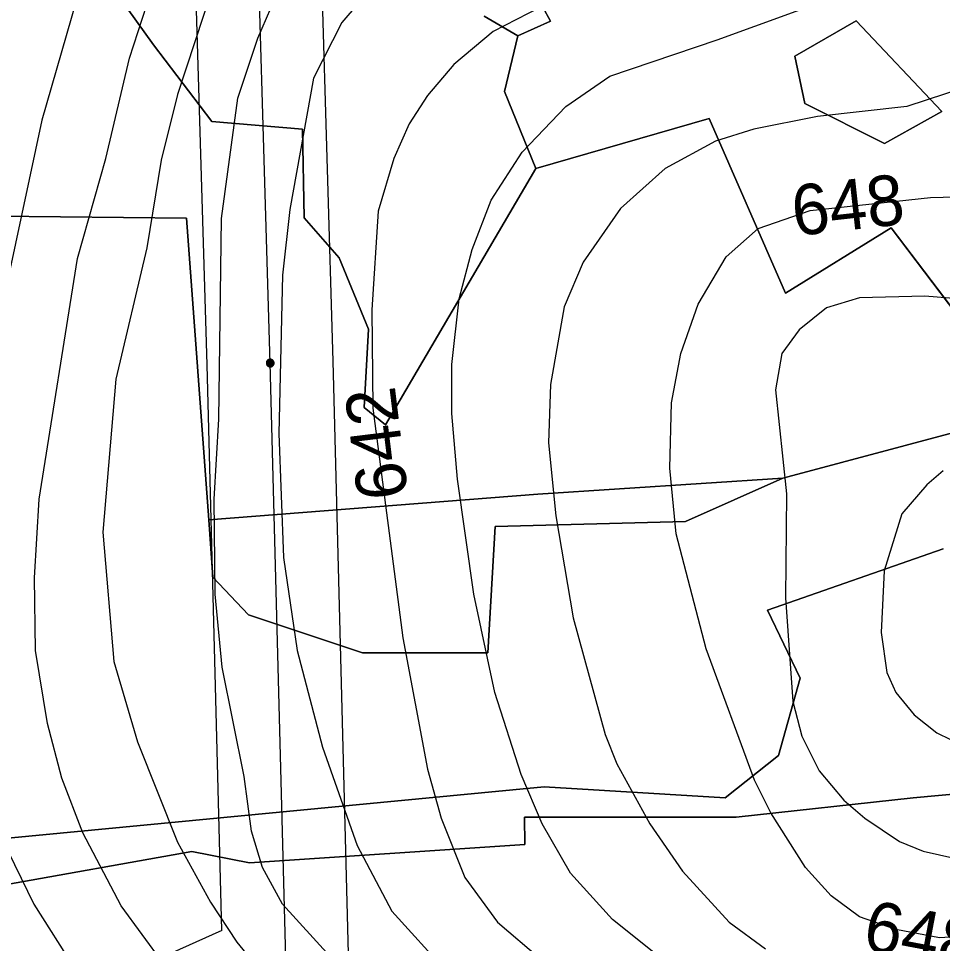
# Model space of a CAD drawing. Extents: x -709418 to -703832, y -1161719 to -1157826.
# Drawn here: x -706923.2 to -706776.5, y -1160213.8 to -1160067 of the extents above; entities that cross this region are included whole.
import ezdxf

# ---------------------------------------------------------------- set-up
doc = ezdxf.new("R2010")
doc.units = 0
for name, color, linetype in [('120_vrstevnice hlavní', 7, 'Continuous'), ('121_vrstevnice hlavní_popis', 7, 'Continuous'), ('122_vrstevnice základní', 7, 'Continuous'), ('124_vrstevnice doplňková', 7, 'Continuous'), ('206_TTP_KN', 7, 'Continuous'), ('207_lesní pozemek_KN', 7, 'Continuous'), ('210_ostatní plocha_KN', 7, 'Continuous'), ('705_el VN nadzemní_E.ON', 7, 'Continuous'), ('735_OP sítí TI', 7, 'Continuous')]:
    doc.layers.add(name, color=color, linetype=linetype)

# ---------------------------------------------------------------- blocks, each defined once
blk = doc.blocks.new('Elektro - Implicitní$0$VN4601')
for points in [[(1.23, 0), (1.22, 0.13), (1.2, 0.26), (1.17, 0.38), (1.12, 0.5), (1.06, 0.61), (0.99, 0.72), (0.91, 0.82), (0.82, 0.91), (0.72, 0.99), (0.61, 1.06), (0.5, 1.12), (0.38, 1.17), (0.26, 1.2), (0.13, 1.22), (0, 1.23), (-0.13, 1.22), (-0.26, 1.2), (-0.38, 1.17), (-0.5, 1.12), (-0.61, 1.06), (-0.72, 0.99), (-0.82, 0.91), (-0.91, 0.82), (-0.99, 0.72), (-1.06, 0.61), (-1.12, 0.5), (-1.17, 0.38), (-1.2, 0.26), (-1.22, 0.13), (-1.23, 0), (-1.22, -0.13), (-1.2, -0.26), (-1.17, -0.38), (-1.12, -0.5), (-1.06, -0.61), (-0.99, -0.72), (-0.91, -0.82), (-0.82, -0.91), (-0.72, -0.99), (-0.61, -1.06), (-0.5, -1.12), (-0.38, -1.17), (-0.26, -1.2), (-0.13, -1.22), (0, -1.23), (0.13, -1.22), (0.26, -1.2), (0.38, -1.17), (0.5, -1.12), (0.61, -1.06), (0.72, -0.99), (0.82, -0.91), (0.91, -0.82), (0.99, -0.72), (1.06, -0.61), (1.12, -0.5), (1.17, -0.38), (1.2, -0.26), (1.22, -0.13), (1.23, 0)], [(0.92, 0), (0.92, 0.1), (0.9, 0.19), (0.88, 0.28), (0.84, 0.37), (0.8, 0.46), (0.75, 0.54), (0.68, 0.62), (0.62, 0.68), (0.54, 0.74), (0.46, 0.8), (0.37, 0.84), (0.28, 0.88), (0.19, 0.9), (0.1, 0.92), (0, 0.92), (-0.1, 0.92), (-0.19, 0.9), (-0.28, 0.88), (-0.37, 0.84), (-0.46, 0.8), (-0.54, 0.74), (-0.62, 0.68), (-0.68, 0.62), (-0.75, 0.54), (-0.8, 0.46), (-0.84, 0.37), (-0.88, 0.28), (-0.9, 0.19), (-0.92, 0.1), (-0.92, 0), (-0.92, -0.1), (-0.9, -0.19), (-0.88, -0.29), (-0.84, -0.38), (-0.8, -0.46), (-0.75, -0.54), (-0.68, -0.62), (-0.62, -0.69), (-0.54, -0.75), (-0.46, -0.8), (-0.37, -0.84), (-0.28, -0.88), (-0.19, -0.9), (-0.1, -0.92), (0, -0.92), (0.1, -0.92), (0.19, -0.9), (0.28, -0.88), (0.37, -0.84), (0.46, -0.8), (0.54, -0.75), (0.62, -0.69), (0.68, -0.62), (0.75, -0.54), (0.8, -0.46), (0.84, -0.38), (0.88, -0.29), (0.9, -0.19), (0.92, -0.1), (0.92, 0)], [(0.61, 0), (0.61, 0.06), (0.6, 0.13), (0.58, 0.19), (0.56, 0.25), (0.53, 0.31), (0.5, 0.36), (0.46, 0.41), (0.41, 0.46), (0.36, 0.5), (0.31, 0.53), (0.25, 0.56), (0.19, 0.58), (0.13, 0.6), (0.06, 0.61), (0, 0.61), (-0.06, 0.61), (-0.13, 0.6), (-0.19, 0.58), (-0.25, 0.56), (-0.31, 0.53), (-0.36, 0.5), (-0.41, 0.46), (-0.46, 0.41), (-0.5, 0.36), (-0.53, 0.31), (-0.56, 0.25), (-0.58, 0.19), (-0.6, 0.13), (-0.61, 0.06), (-0.61, 0), (-0.61, -0.07), (-0.6, -0.13), (-0.58, -0.19), (-0.56, -0.25), (-0.53, -0.31), (-0.5, -0.36), (-0.46, -0.41), (-0.41, -0.46), (-0.36, -0.5), (-0.31, -0.53), (-0.25, -0.56), (-0.19, -0.58), (-0.13, -0.6), (-0.06, -0.61), (0, -0.61), (0.06, -0.61), (0.13, -0.6), (0.19, -0.58), (0.25, -0.56), (0.31, -0.53), (0.36, -0.5), (0.41, -0.46), (0.46, -0.41), (0.5, -0.36), (0.53, -0.31), (0.56, -0.25), (0.58, -0.19), (0.6, -0.13), (0.61, -0.06), (0.61, 0)], [(0.31, 0), (0.31, 0.03), (0.3, 0.06), (0.29, 0.09), (0.28, 0.12), (0.27, 0.15), (0.25, 0.18), (0.23, 0.21), (0.21, 0.23), (0.18, 0.25), (0.15, 0.27), (0.12, 0.28), (0.09, 0.29), (0.06, 0.3), (0.03, 0.31), (0, 0.31), (-0.03, 0.31), (-0.06, 0.3), (-0.09, 0.29), (-0.12, 0.28), (-0.15, 0.27), (-0.18, 0.25), (-0.21, 0.23), (-0.23, 0.21), (-0.25, 0.18), (-0.27, 0.15), (-0.28, 0.12), (-0.29, 0.09), (-0.3, 0.06), (-0.31, 0.03), (-0.31, 0), (-0.31, -0.03), (-0.3, -0.06), (-0.29, -0.1), (-0.28, -0.13), (-0.27, -0.15), (-0.25, -0.18), (-0.23, -0.21), (-0.21, -0.23), (-0.18, -0.25), (-0.15, -0.27), (-0.12, -0.28), (-0.09, -0.29), (-0.06, -0.3), (-0.03, -0.31), (0, -0.31), (0.03, -0.31), (0.06, -0.3), (0.09, -0.29), (0.12, -0.28), (0.15, -0.27), (0.18, -0.25), (0.21, -0.23), (0.23, -0.21), (0.25, -0.18), (0.27, -0.15), (0.28, -0.13), (0.29, -0.1), (0.3, -0.06), (0.31, -0.03), (0.31, 0)]]:
    blk.add_lwpolyline(points)

msp = doc.modelspace()

# ---------------------------------------------------------------- linework, layer by layer
at = {"layer": '120_vrstevnice hlavní'}
for points in [[(-706774.69, -1159924.87), (-706799.13, -1159970.58), (-706804.34, -1159985.34), (-706807.38, -1160006.17), (-706811.86, -1160021.79), (-706817.5, -1160032.2), (-706820.69, -1160036.97), (-706828.79, -1160044.5), (-706835.15, -1160048.26), (-706848.17, -1160054.33), (-706857.43, -1160057.66), (-706865.96, -1160062), (-706869.29, -1160064.6), (-706871.89, -1160067.64), (-706876.37, -1160076.46), (-706880.13, -1160097.29), (-706881.29, -1160107.71), (-706881.87, -1160132.87), (-706881.15, -1160152.55), (-706878.98, -1160167.3), (-706874.93, -1160182.63), (-706869.43, -1160198.25), (-706863.93, -1160208.67), (-706855.11, -1160218.36)], [(-706768.9, -1160111.9), (-706779.32, -1160111.03), (-706789.73, -1160111.32), (-706794.94, -1160112.91), (-706799.28, -1160116.38), (-706802.03, -1160120.14), (-706803.04, -1160125.93), (-706801.3, -1160142.42), (-706801.45, -1160158.91), (-706800.29, -1160175.4), (-706798.84, -1160180.9), (-706796.1, -1160186.39), (-706792.19, -1160191.02), (-706788.86, -1160193.91), (-706783.34, -1160197.61), (-706779.61, -1160199.12), (-706774.4, -1160200.28)]]:
    msp.add_lwpolyline(points, dxfattribs=at)
at = {"layer": '122_vrstevnice základní'}
for points in [[(-706784.09, -1159970.87), (-706788.57, -1159986.49), (-706791.03, -1159999.51), (-706791.61, -1160025.55), (-706793.06, -1160030.75), (-706798.55, -1160039.72), (-706806.51, -1160047.24), (-706817.79, -1160055.34), (-706827.05, -1160060.26), (-706838.62, -1160064.31), (-706847.88, -1160069.08), (-706854.1, -1160074.29), (-706858.29, -1160079.21), (-706861.19, -1160083.69), (-706863.64, -1160089.19), (-706866.1, -1160097.58), (-706867.12, -1160113.2), (-706866.97, -1160128.82), (-706862.2, -1160165.27), (-706858.29, -1160186.1), (-706856.12, -1160193.91), (-706852.36, -1160203.31), (-706847.16, -1160210.4), (-706840.36, -1160216.19)], [(-706871.02, -1160218.79), (-706881.29, -1160207.51), (-706884.47, -1160201.72), (-706886.21, -1160195.94), (-706887.37, -1160187.26), (-706890.84, -1160169.9), (-706891.99, -1160158.33), (-706892.14, -1160143.29), (-706891.42, -1160130.56), (-706890.98, -1160098.74), (-706888.38, -1160079.64), (-706885.2, -1160070.1), (-706882.45, -1160063.73), (-706877.1, -1160054.33), (-706871.17, -1160048.4), (-706866.1, -1160045.07), (-706841.66, -1160033.79), (-706833.41, -1160026.99), (-706825.46, -1160016.58), (-706823.58, -1160012.53), (-706820.69, -1160002.98), (-706819.82, -1159995.6)], [(-706836.28, -1160005.21), (-706846.36, -1160015.24), (-706871.74, -1160032.34), (-706876.66, -1160036.97), (-706884.91, -1160047.1), (-706889.83, -1160055.92), (-706892.43, -1160062.29), (-706897.93, -1160079.07), (-706900.53, -1160089.48), (-706902.84, -1160103.37), (-706907.76, -1160124.2), (-706909.79, -1160148.5), (-706908.05, -1160169.03), (-706904.29, -1160181.76), (-706897.93, -1160197.67), (-706892.72, -1160207.22), (-706888.52, -1160213.58), (-706883.32, -1160219.95)], [(-706900.24, -1160216.91), (-706906.89, -1160207.8), (-706912.97, -1160196.23), (-706916.3, -1160187.55), (-706918.61, -1160178.87), (-706920.49, -1160167.3), (-706920.63, -1160155.73), (-706919.91, -1160143.29), (-706913.84, -1160105.1), (-706909.35, -1160089.19), (-706905.59, -1160073.28), (-706899.37, -1160054.19), (-706894.89, -1160044.64), (-706890.98, -1160038.28), (-706882.16, -1160027.72)], [(-706901.94, -1160034.93), (-706909.64, -1160050.57), (-706911.67, -1160055.92), (-706919.48, -1160083.12), (-706924.69, -1160107.42), (-706928.45, -1160121.3), (-706933.65, -1160152.55), (-706933.8, -1160162.38), (-706929.02, -1160186.68), (-706925.84, -1160197.09), (-706920.78, -1160207.51), (-706914.27, -1160217.78)], [(-706821.84, -1160215.61), (-706828.93, -1160209.97), (-706835.58, -1160202.59), (-706840.07, -1160194.78), (-706843.39, -1160186.97), (-706847.59, -1160173.95), (-706850.92, -1160158.33), (-706853.52, -1160140.11), (-706854.39, -1160129.69), (-706854.39, -1160121.88), (-706853.23, -1160111.47), (-706851.21, -1160103.66), (-706848.17, -1160095.84), (-706843.25, -1160088.18), (-706836.31, -1160080.95), (-706829.36, -1160076.17), (-706812.3, -1160070.39), (-706793.78, -1160063.59)], [(-706769.77, -1160076.9), (-706782.21, -1160080.95), (-706796.39, -1160082.54), (-706806.51, -1160084.56), (-706812.59, -1160086.44), (-706820.54, -1160090.78), (-706827.63, -1160097.15), (-706833.56, -1160105.68), (-706836.6, -1160112.77), (-706838.77, -1160125.06), (-706839.06, -1160134.32), (-706837.9, -1160145.89), (-706835.15, -1160162.09), (-706830.09, -1160180.61), (-706828.21, -1160185.24), (-706823, -1160194.78), (-706817.79, -1160202.3), (-706810.42, -1160210.4), (-706804.63, -1160214.6)], [(-706760.8, -1160211.85), (-706777, -1160212.86), (-706783.95, -1160211.56), (-706789.73, -1160209.54), (-706794.22, -1160206.21), (-706798.27, -1160201.72), (-706803.76, -1160193.05), (-706806.36, -1160187.84), (-706814.03, -1160167.01), (-706818.81, -1160148.78), (-706819.82, -1160138.37), (-706819.53, -1160127.96), (-706818.08, -1160120.15), (-706815.33, -1160112.33), (-706810.85, -1160104.81), (-706805.79, -1160100.33), (-706797.54, -1160097.44), (-706778.45, -1160095.41), (-706762.54, -1160094.98)]]:
    msp.add_lwpolyline(points, dxfattribs=at)
at = {"layer": '124_vrstevnice doplňková'}
msp.add_lwpolyline([(-706776.46, -1160138.75), (-706779.04, -1160140.99), (-706783.02, -1160145.6), (-706785.79, -1160154.65), (-706786.26, -1160164.41), (-706785.39, -1160170.77), (-706783.95, -1160173.95), (-706781.02, -1160177.49), (-706777.44, -1160180.32), (-706770.93, -1160183.5)], dxfattribs=at)
at = {"layer": '206_TTP_KN'}
for p, q in [((-706901.77, -1160071.15), (-706912.58, -1160056.1)), ((-706849.28, -1160066.65), (-706843.92, -1160069.75)), ((-706843.92, -1160069.75), (-706846.05, -1160078.57)), ((-706892.49, -1160083.36), (-706901.77, -1160071.15)), ((-706846.05, -1160078.57), (-706841.1, -1160090.8)), ((-706878.11, -1160084.57), (-706892.49, -1160083.36)), ((-706877.83, -1160098.63), (-706878.11, -1160084.57)), ((-706841.1, -1160090.8), (-706864.92, -1160131.46)), ((-706938.5, -1160098.26), (-706896.55, -1160098.66)), ((-706896.55, -1160098.66), (-706893, -1160146.53)), ((-706872.3, -1160104.98), (-706877.83, -1160098.63)), ((-706867.63, -1160116.3), (-706872.3, -1160104.98)), ((-706868.33, -1160128.71), (-706867.63, -1160116.3)), ((-706864.92, -1160131.46), (-706868.33, -1160128.71)), ((-706801.88, -1160139.93), (-706772.22, -1160131.99)), ((-706817.33, -1160146.83), (-706801.88, -1160139.93)), ((-706893, -1160146.53), (-706892.37, -1160155.67)), ((-706847.52, -1160147.61), (-706817.33, -1160146.83)), ((-706848.68, -1160167.65), (-706847.52, -1160147.61)), ((-706776.42, -1160151.13), (-706804.33, -1160160.9)), ((-706892.37, -1160155.67), (-706886.66, -1160161.6)), ((-706886.66, -1160161.6), (-706868.6, -1160167.66)), ((-706804.33, -1160160.9), (-706799.13, -1160171.66)), ((-706868.6, -1160167.66), (-706848.68, -1160167.65)), ((-706799.13, -1160171.66), (-706802.56, -1160183.93)), ((-706802.56, -1160183.93), (-706811.05, -1160190.64)), ((-706839.74, -1160188.93), (-706938.37, -1160198.33)), ((-706811.05, -1160190.64), (-706839.74, -1160188.93))]:
    msp.add_line(p, q, dxfattribs=at)
for points in [[(-706602.86, -1159998.09), (-706616.23, -1160014.56), (-706663.47, -1160049.09), (-706679.84, -1160066.66), (-706699.29, -1160080.68), (-706726.53, -1160101.47), (-706754.45, -1160120.61), (-706770.29, -1160119.18), (-706784.69, -1160100.22), (-706801.46, -1160110.57), (-706813.59, -1160082.88), (-706841.1, -1160090.8), (-706846.05, -1160078.57), (-706843.92, -1160069.75), (-706838.73, -1160067.43), (-706859.9, -1160028.56), (-706877.6, -1160034.38), (-706880.01, -1160029.35)], [(-706799.99, -1160072.98), (-706798.37, -1160080.49), (-706785.74, -1160086.84), (-706776.66, -1160081.76), (-706790.22, -1160067.34), (-706799.99, -1160072.98)]]:
    msp.add_lwpolyline(points, dxfattribs=at)
at = {"layer": '207_lesní pozemek_KN'}
for p, q in [((-706781.22, -1160190.64), (-706758.46, -1160188.64)), ((-706809.27, -1160193.71), (-706781.22, -1160190.64)), ((-706842.81, -1160198.06), (-706842.88, -1160193.71)), ((-706842.88, -1160193.71), (-706809.27, -1160193.71)), ((-706886.55, -1160200.99), (-706842.81, -1160198.06)), ((-706941.07, -1160207.27), (-706895.68, -1160199.2)), ((-706895.68, -1160199.2), (-706886.55, -1160200.99))]:
    msp.add_line(p, q, dxfattribs=at)
at = {"layer": '210_ostatní plocha_KN'}
for p, q in [((-706859.9, -1160028.56), (-706838.73, -1160067.43)), ((-706912.58, -1160056.1), (-706901.77, -1160071.15)), ((-706843.92, -1160069.75), (-706849.28, -1160066.65)), ((-706838.73, -1160067.43), (-706843.92, -1160069.75)), ((-706799.99, -1160072.98), (-706790.22, -1160067.34)), ((-706790.22, -1160067.34), (-706776.66, -1160081.76)), ((-706901.77, -1160071.15), (-706892.49, -1160083.36)), ((-706798.37, -1160080.49), (-706799.99, -1160072.98)), ((-706785.74, -1160086.84), (-706798.37, -1160080.49)), ((-706776.66, -1160081.76), (-706785.74, -1160086.84)), ((-706892.49, -1160083.36), (-706878.11, -1160084.57)), ((-706841.1, -1160090.8), (-706813.59, -1160082.88)), ((-706813.59, -1160082.88), (-706801.46, -1160110.57)), ((-706878.11, -1160084.57), (-706877.83, -1160098.63)), ((-706864.92, -1160131.46), (-706841.1, -1160090.8)), ((-706896.55, -1160098.66), (-706938.5, -1160098.26)), ((-706893, -1160146.53), (-706896.55, -1160098.66)), ((-706877.83, -1160098.63), (-706872.3, -1160104.98)), ((-706801.46, -1160110.57), (-706784.69, -1160100.22)), ((-706784.69, -1160100.22), (-706770.29, -1160119.18)), ((-706872.3, -1160104.98), (-706867.63, -1160116.3)), ((-706867.63, -1160116.3), (-706868.33, -1160128.71)), ((-706868.33, -1160128.71), (-706864.92, -1160131.46)), ((-706772.22, -1160131.99), (-706801.88, -1160139.93)), ((-706801.88, -1160139.93), (-706840.77, -1160142.49)), ((-706840.77, -1160142.49), (-706801.88, -1160139.93)), ((-706801.88, -1160139.93), (-706817.33, -1160146.83)), ((-706840.77, -1160142.49), (-706893, -1160146.53)), ((-706893, -1160146.53), (-706840.77, -1160142.49)), ((-706892.37, -1160155.67), (-706893, -1160146.53)), ((-706817.33, -1160146.83), (-706847.52, -1160147.61)), ((-706847.52, -1160147.61), (-706848.68, -1160167.65)), ((-706804.33, -1160160.9), (-706776.42, -1160151.13)), ((-706886.66, -1160161.6), (-706892.37, -1160155.67)), ((-706868.6, -1160167.66), (-706886.66, -1160161.6)), ((-706799.13, -1160171.66), (-706804.33, -1160160.9)), ((-706848.68, -1160167.65), (-706868.6, -1160167.66)), ((-706802.56, -1160183.93), (-706799.13, -1160171.66)), ((-706811.05, -1160190.64), (-706802.56, -1160183.93)), ((-706938.37, -1160198.33), (-706839.74, -1160188.93)), ((-706839.74, -1160188.93), (-706811.05, -1160190.64)), ((-706758.46, -1160188.64), (-706781.22, -1160190.64)), ((-706781.22, -1160190.64), (-706809.27, -1160193.71)), ((-706809.27, -1160193.71), (-706842.88, -1160193.71)), ((-706842.88, -1160193.71), (-706842.81, -1160198.06)), ((-706842.81, -1160198.06), (-706886.55, -1160200.99)), ((-706895.68, -1160199.2), (-706941.07, -1160207.27)), ((-706886.55, -1160200.99), (-706895.68, -1160199.2))]:
    msp.add_line(p, q, dxfattribs=at)
at = {"layer": '705_el VN nadzemní_E.ON'}
msp.add_lwpolyline([(-706880.73, -1160218.11), (-706883.24, -1160121.67), (-706885.97, -1160030.15), (-706888.81, -1159867.66), (-706890.66, -1159770.11), (-706893.19, -1159670.63), (-706895.78, -1159542.24), (-706897.96, -1159421.41), (-706883.28, -1159376.25), (-706867.82, -1159329.09), (-706796.05, -1159208.33), (-706732.4, -1159102.13), (-706682.71, -1159018.58)], dxfattribs=at)
at = {"layer": '735_OP sítí TI'}
for points in [[(-706890.9, -1160211.71), (-706893.24, -1160121.95), (-706895.97, -1160030.39), (-706898.81, -1159867.84), (-706900.66, -1159770.33), (-706903.19, -1159670.86), (-706905.78, -1159542.43), (-706907.99, -1159419.91), (-706892.79, -1159373.15), (-706876.98, -1159324.93), (-706804.64, -1159203.21), (-706740.99, -1159097), (-706691.31, -1159013.46)], [(-706870.8, -1160215.44), (-706873.24, -1160121.39), (-706875.97, -1160029.91), (-706878.81, -1159867.48), (-706880.66, -1159769.89), (-706883.19, -1159670.4), (-706885.78, -1159542.05), (-706887.93, -1159422.91), (-706873.77, -1159379.35), (-706858.66, -1159333.25), (-706787.46, -1159213.45), (-706723.81, -1159107.26), (-706674.12, -1159023.69)], [(-706890.9, -1160211.71), (-706935.52, -1160231.73)]]:
    msp.add_lwpolyline(points, dxfattribs=at)

# ---------------------------------------------------------------- block references
at = {"layer": '705_el VN nadzemní_E.ON', "xscale": 0.4999999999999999, "yscale": 0.49999999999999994, "rotation": -89.14143610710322}
msp.add_blockref('Elektro - Implicitní$0$VN4601', (-706883.24, -1160121.67), dxfattribs=at)

# ---------------------------------------------------------------- texts
at = {"layer": '121_vrstevnice hlavní_popis'}
for s, rotation, p in [('648', 6.3721, (-706800.01, -1160101.54)), ('642', 96.9736, (-706861.33, -1160142.85)), ('648', 349.3055, (-706789.44, -1160214.69))]:
    msp.add_text(s, height=8, rotation=rotation, dxfattribs=at).set_placement(p)

doc.saveas('drawing.dxf')
